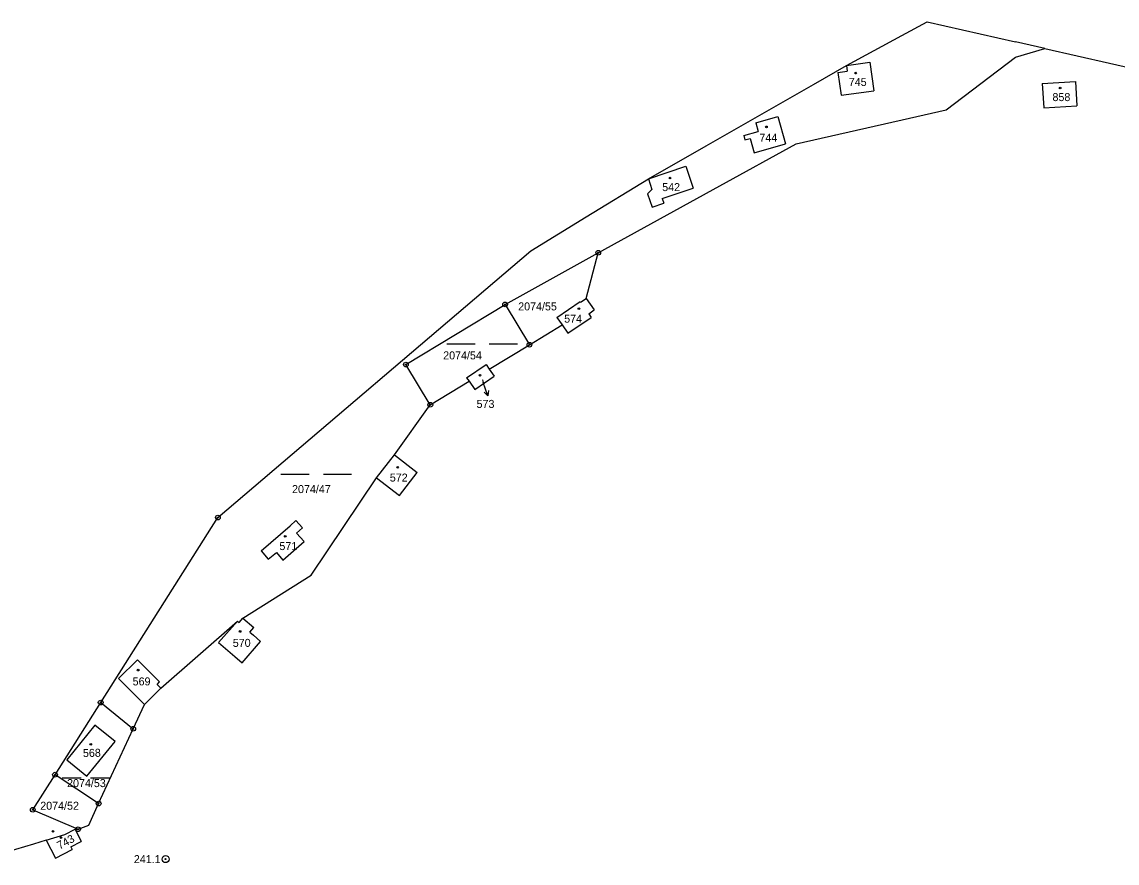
# Model space of a CAD drawing. Extents: x -763205 to -760228, y -1155311 to -1152844.
# Drawn here: x -762529.9 to -762297.3, y -1153548.5 to -1153369.8 of the extents above; entities that cross this region are included whole.
import ezdxf

# ---------------------------------------------------------------- set-up
doc = ezdxf.new("R2010")
doc.units = 0
for name, color, linetype in [('Vrstva 1', 7, 'Continuous'), ('Vrstva 13', 7, 'Continuous'), ('Vrstva 16', 7, 'Continuous'), ('Vrstva 17', 7, 'Continuous'), ('Vrstva 18', 7, 'Continuous'), ('Vrstva 19', 7, 'Continuous'), ('Vrstva 24', 7, 'Continuous'), ('Vrstva 25', 7, 'Continuous'), ('Vrstva 6', 7, 'Continuous')]:
    doc.layers.add(name, color=color, linetype=linetype)

msp = doc.modelspace()

# ---------------------------------------------------------------- linework, layer by layer
at = {"layer": 'Vrstva 1'}
for p, q in [((-762354.76, -1153379.07), (-762349.76, -1153378.37)), ((-762354.76, -1153379.07), (-762354.59, -1153380.23)), ((-762349.76, -1153378.37), (-762348.91, -1153384.4)), ((-762356.59, -1153380.56), (-762354.59, -1153380.23)), ((-762356.59, -1153380.56), (-762355.89, -1153385.32)), ((-762313.16, -1153382.9), (-762306.09, -1153382.41)), ((-762313.16, -1153382.9), (-762312.8, -1153388.07)), ((-762306.09, -1153382.41), (-762305.83, -1153387.61)), ((-762355.89, -1153385.32), (-762348.91, -1153384.4)), ((-762312.8, -1153388.07), (-762305.83, -1153387.61)), ((-762373.99, -1153391.22), (-762369.35, -1153389.87)), ((-762369.35, -1153389.87), (-762367.66, -1153395.66)), ((-762360.1, -1153394.51), (-762342.91, -1153390.61)), ((-762376.57, -1153393.95), (-762373.48, -1153393.07)), ((-762373.99, -1153391.22), (-762373.48, -1153393.07)), ((-762376.57, -1153393.95), (-762376.31, -1153394.83)), ((-762376.31, -1153394.83), (-762375.23, -1153394.53)), ((-762375.23, -1153394.53), (-762374.38, -1153397.61)), ((-762374.38, -1153397.61), (-762367.66, -1153395.66)), ((-762396.81, -1153403.11), (-762388.87, -1153400.42)), ((-762388.87, -1153400.42), (-762387.29, -1153405.09)), ((-762407.46, -1153418.83), (-762381.64, -1153404.64)), ((-762396.81, -1153403.11), (-762396.05, -1153405.36)), ((-762396.97, -1153406.33), (-762396.05, -1153405.36)), ((-762396.97, -1153406.33), (-762396.03, -1153409.12)), ((-762393.87, -1153407.32), (-762387.29, -1153405.09)), ((-762393.87, -1153407.32), (-762393.55, -1153408.28)), ((-762396.03, -1153409.12), (-762393.55, -1153408.28)), ((-762427.26, -1153429.82), (-762407.46, -1153418.83)), ((-762410.05, -1153428.54), (-762407.46, -1153418.83)), ((-762448.31, -1153442.58), (-762427.26, -1153429.82)), ((-762427.26, -1153429.82), (-762422.08, -1153438.38)), ((-762416.23, -1153432.62), (-762411.32, -1153429.19)), ((-762411.32, -1153429.19), (-762411.21, -1153429.35)), ((-762411.21, -1153429.35), (-762410.05, -1153428.54)), ((-762410.05, -1153428.54), (-762408.34, -1153430.99)), ((-762416.23, -1153432.62), (-762415.14, -1153434.17)), ((-762413.92, -1153435.92), (-762408.96, -1153432.56)), ((-762409.49, -1153431.8), (-762408.34, -1153430.99)), ((-762409.49, -1153431.8), (-762408.96, -1153432.56)), ((-762415.14, -1153434.17), (-762413.92, -1153435.92)), ((-762443.13, -1153451.13), (-762448.31, -1153442.58)), ((-762435.42, -1153445.43), (-762431.3, -1153442.59)), ((-762431.3, -1153442.59), (-762430.63, -1153443.56)), ((-762430.63, -1153443.56), (-762429.57, -1153445.09)), ((-762435.42, -1153445.43), (-762434.91, -1153446.15)), ((-762434.91, -1153446.15), (-762433.66, -1153447.89)), ((-762433.66, -1153447.89), (-762429.57, -1153445.09)), ((-762450.73, -1153461.75), (-762443.13, -1153451.13)), ((-762454.55, -1153466.63), (-762450.73, -1153461.75)), ((-762450.73, -1153461.75), (-762445.89, -1153465.5)), ((-762449.66, -1153470.4), (-762445.89, -1153465.5)), ((-762454.55, -1153466.63), (-762449.66, -1153470.4)), ((-762479.06, -1153482.19), (-762472.91, -1153476.83)), ((-762472.91, -1153476.83), (-762471.66, -1153475.74)), ((-762471.66, -1153475.74), (-762470.31, -1153477.29)), ((-762471.56, -1153478.38), (-762470.31, -1153477.29)), ((-762471.56, -1153478.38), (-762469.9, -1153480.22)), ((-762474.47, -1153484.15), (-762469.9, -1153480.22)), ((-762479.06, -1153482.19), (-762477.54, -1153483.95)), ((-762477.54, -1153483.95), (-762475.83, -1153482.51)), ((-762475.83, -1153482.51), (-762474.47, -1153484.15)), ((-762488.15, -1153501.62), (-762484.08, -1153497.1)), ((-762484.08, -1153497.1), (-762483.76, -1153497.38)), ((-762483.76, -1153497.38), (-762482.94, -1153496.45)), ((-762482.94, -1153496.45), (-762480.63, -1153498.48)), ((-762481.45, -1153499.42), (-762480.63, -1153498.48)), ((-762481.45, -1153499.42), (-762480.68, -1153500.09)), ((-762480.68, -1153500.09), (-762479.19, -1153501.4)), ((-762488.15, -1153501.62), (-762484.67, -1153504.64)), ((-762483.12, -1153505.98), (-762479.19, -1153501.4)), ((-762484.67, -1153504.64), (-762483.12, -1153505.98)), ((-762509.36, -1153509.33), (-762505.34, -1153505.31)), ((-762505.34, -1153505.31), (-762500.63, -1153510.01)), ((-762509.36, -1153509.33), (-762503.83, -1153514.8)), ((-762503.83, -1153514.8), (-762500.38, -1153511.33)), ((-762501.17, -1153510.55), (-762500.63, -1153510.01)), ((-762501.17, -1153510.55), (-762500.38, -1153511.33)), ((-762513.14, -1153514.41), (-762506.21, -1153519.96)), ((-762514.38, -1153519.22), (-762520.35, -1153526.59)), ((-762510.07, -1153522.71), (-762514.38, -1153519.22)), ((-762513.57, -1153535.88), (-762506.21, -1153519.96)), ((-762516.05, -1153530.08), (-762510.07, -1153522.71)), ((-762520.35, -1153526.59), (-762516.05, -1153530.08)), ((-762513.57, -1153535.88), (-762522.84, -1153529.73)), ((-762518.56, -1153541.32), (-762517.26, -1153543.93)), ((-762524.71, -1153543.64), (-762522.77, -1153547.5)), ((-762519.46, -1153545.04), (-762517.26, -1153543.93)), ((-762522.77, -1153547.5), (-762519.17, -1153545.61)), ((-762519.46, -1153545.04), (-762519.17, -1153545.61))]:
    msp.add_line(p, q, dxfattribs=at)
at = {"layer": 'Vrstva 13'}
for p, q in [((-762342.97, -1153372.68), (-762337.61, -1153369.78)), ((-762337.61, -1153369.78), (-762318.87, -1153374.02)), ((-762354.76, -1153379.07), (-762342.97, -1153372.68)), ((-762312.65, -1153375.43), (-762318.87, -1153374.02)), ((-762312.65, -1153375.43), (-762284.82, -1153381.72)), ((-762361.78, -1153383.08), (-762354.76, -1153379.07)), ((-762384.53, -1153396.09), (-762361.78, -1153383.08)), ((-762396.81, -1153403.11), (-762384.53, -1153396.09)), ((-762410.03, -1153411.2), (-762396.81, -1153403.11)), ((-762421.81, -1153418.41), (-762410.03, -1153411.2)), ((-762488.24, -1153475.1), (-762421.81, -1153418.41)), ((-762513.14, -1153514.41), (-762488.24, -1153475.1)), ((-762522.84, -1153529.73), (-762513.14, -1153514.41)), ((-762527.55, -1153537.17), (-762522.84, -1153529.73)), ((-762527.55, -1153537.17), (-762517.94, -1153541.32)), ((-762520.78, -1153542.44), (-762518.56, -1153541.32)), ((-762518.56, -1153541.32), (-762517.94, -1153541.32)), ((-762527.43, -1153544.47), (-762535.71, -1153546.98)), ((-762524.71, -1153543.64), (-762527.43, -1153544.47)), ((-762524.71, -1153543.64), (-762520.78, -1153542.44))]:
    msp.add_line(p, q, dxfattribs=at)
at = {"layer": 'Vrstva 16'}
for p in [(-762432.07, -1153445.83), (-762430.898, -1153449.215)]:
    msp.add_line(p, (-762431.88, -1153446.38), dxfattribs=at)
msp.add_lwpolyline([(-762430.753, -1153448.106), (-762430.898, -1153449.215), (-762431.698, -1153448.433)], dxfattribs=at)
at = {"layer": 'Vrstva 24'}
for centre, radius in [((-762407.46, -1153418.83), 0.5), ((-762407.46, -1153418.83), 0.1), ((-762427.26, -1153429.82), 0.5), ((-762427.26, -1153429.82), 0.1), ((-762422.08, -1153438.38), 0.5), ((-762422.08, -1153438.38), 0.1), ((-762448.31, -1153442.58), 0.5), ((-762448.31, -1153442.58), 0.1), ((-762443.13, -1153451.13), 0.5), ((-762443.13, -1153451.13), 0.1), ((-762488.24, -1153475.1), 0.5), ((-762488.24, -1153475.1), 0.1), ((-762513.14, -1153514.41), 0.5), ((-762513.14, -1153514.41), 0.1), ((-762506.21, -1153519.96), 0.5), ((-762506.21, -1153519.96), 0.1), ((-762522.84, -1153529.73), 0.5), ((-762522.84, -1153529.73), 0.1), ((-762527.55, -1153537.17), 0.5), ((-762527.55, -1153537.17), 0.1), ((-762513.57, -1153535.88), 0.5), ((-762513.57, -1153535.88), 0.1), ((-762517.94, -1153541.32), 0.5), ((-762517.94, -1153541.32), 0.1), ((-762499.35, -1153547.67), 0.75), ((-762499.35, -1153547.67), 0.1)]:
    msp.add_circle(centre, radius, dxfattribs=at)
at = {"layer": 'Vrstva 25'}
for p, q in [((-762439.63, -1153438.19), (-762433.63, -1153438.19)), ((-762430.63, -1153438.19), (-762424.63, -1153438.19)), ((-762474.85, -1153465.87), (-762468.85, -1153465.87)), ((-762465.85, -1153465.87), (-762459.85, -1153465.87)), ((-762521.315, -1153530.39), (-762517.295, -1153530.39)), ((-762515.285, -1153530.39), (-762511.265, -1153530.39))]:
    msp.add_line(p, q, dxfattribs=at)
for centre in [(-762352.79, -1153380.66), (-762309.37, -1153383.83), (-762371.74, -1153392.08), (-762392.22, -1153402.96), (-762411.57, -1153430.7), (-762432.57, -1153444.86), (-762450.06, -1153464.42), (-762473.95, -1153479.08), (-762483.53, -1153499.3), (-762505.18, -1153507.52), (-762515.24, -1153523.3), (-762523.26, -1153541.78), (-762521.56, -1153543.1)]:
    msp.add_circle(centre, 0.175, dxfattribs=at)
at = {"layer": 'Vrstva 6'}
for p, q in [((-762318.87, -1153377.29), (-762312.65, -1153375.43)), ((-762333.59, -1153388.49), (-762318.87, -1153377.29)), ((-762342.91, -1153390.61), (-762333.59, -1153388.49)), ((-762381.64, -1153404.64), (-762365.41, -1153395.72)), ((-762365.41, -1153395.72), (-762360.1, -1153394.51)), ((-762422.08, -1153438.38), (-762415.14, -1153434.17)), ((-762430.63, -1153443.56), (-762422.08, -1153438.38)), ((-762443.13, -1153451.13), (-762434.91, -1153446.15)), ((-762468.43, -1153487.31), (-762454.55, -1153466.63)), ((-762482.94, -1153496.45), (-762468.43, -1153487.31)), ((-762500.38, -1153511.33), (-762484.08, -1153497.1)), ((-762506.21, -1153519.96), (-762503.83, -1153514.8)), ((-762515.68, -1153540.44), (-762513.57, -1153535.88)), ((-762517.94, -1153541.32), (-762515.68, -1153540.44))]:
    msp.add_line(p, q, dxfattribs=at)

# ---------------------------------------------------------------- texts
at = {"layer": 'Vrstva 16'}
msp.add_text('573', height=1.7, dxfattribs=at).set_placement((-762433.304, -1153451.8))
at = {"layer": 'Vrstva 17'}
msp.add_text('241.1', height=1.7, dxfattribs=at).set_placement((-762506.094, -1153548.52))
at = {"layer": 'Vrstva 18'}
for s, p in [('2074/55', (-762424.466, -1153431.08)), ('2074/54', (-762440.399, -1153441.49)), ('2074/47', (-762472.493, -1153469.9)), ('2074/53', (-762520.276, -1153532.37)), ('2074/52', (-762525.973, -1153537.18))]:
    msp.add_text(s, height=1.7, dxfattribs=at).set_placement(p)
at = {"layer": 'Vrstva 19'}
for s, height, p in [('745', 1.7, (-762354.253, -1153383.39)), ('858', 1.7, (-762310.993, -1153386.61)), ('744', 1.7, (-762373.243, -1153395.24)), ('542', 1.7, (-762393.883, -1153405.73)), ('574', 1.7, (-762414.703, -1153433.69)), ('573', 0.1, (-762432.056, -1153445.83)), ('572', 1.7, (-762451.733, -1153467.45)), ('571', 1.7, (-762475.183, -1153482.01)), ('570', 1.7, (-762485.083, -1153502.58)), ('569', 1.7, (-762506.353, -1153510.76))]:
    msp.add_text(s, height=height, dxfattribs=at).set_placement(p)
for s, rotation, p in [('568', 0.97403, (-762516.893, -1153525.986)), ('743', 28.64789, (-762521.842, -1153545.666))]:
    msp.add_text(s, height=1.7, rotation=rotation, dxfattribs=at).set_placement(p)

doc.saveas('drawing.dxf')
